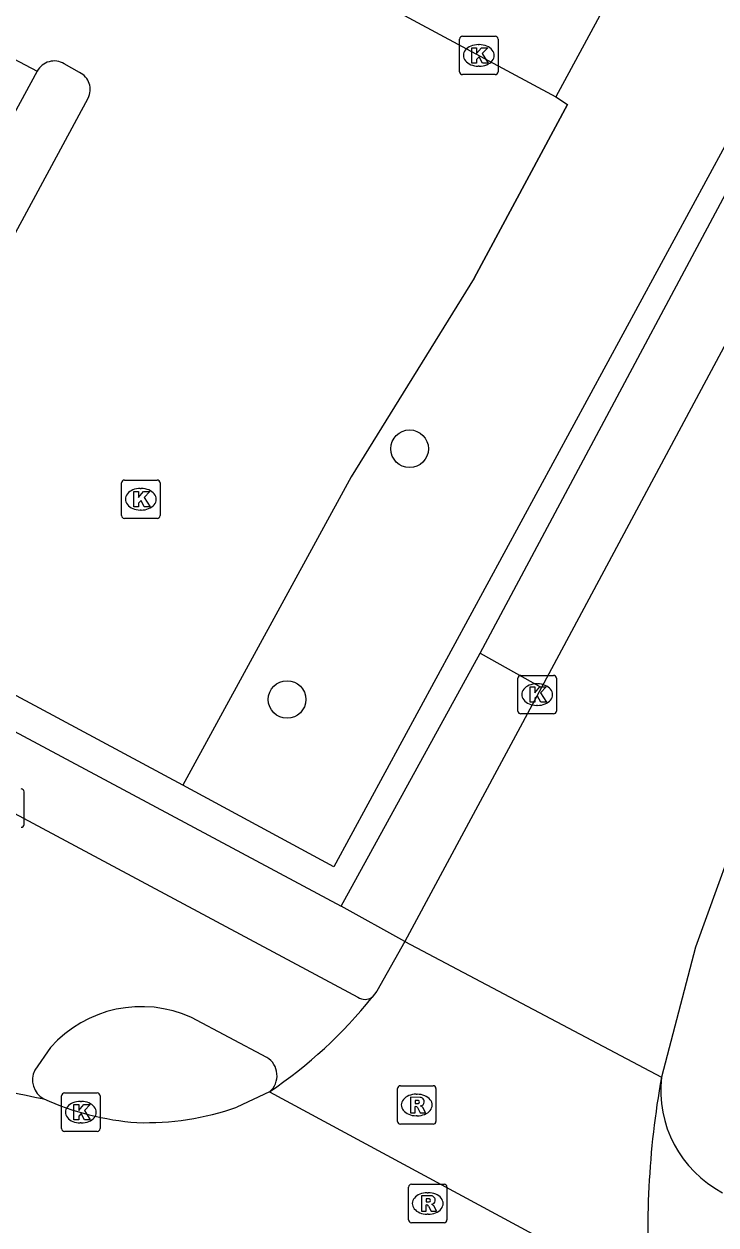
# Model space of a CAD drawing. Extents: x 159489 to 160304, y 383826 to 384530.
# Drawn here: x 159906.1 to 159924.1, y 383949.06 to 383980.29 of the extents above; entities that cross this region are included whole.
import ezdxf

# ---------------------------------------------------------------- set-up
doc = ezdxf.new("R2010")
doc.units = 0
for name, color, linetype in [('IMGEO_Boom', 7, 'Continuous'), ('IMGEO_Fietspad_gesloten', 7, 'Continuous'), ('IMGEO_Groenvoorziening', 7, 'Continuous'), ('IMGEO_Hek', 7, 'Continuous'), ('IMGEO_Kolk', 7, 'Continuous'), ('IMGEO_Parkeervlak_open', 7, 'Continuous'), ('IMGEO_Rijbaan_lokaal_gesloten', 7, 'Continuous'), ('IMGEO_Rijbaan_lokaal_open', 7, 'Continuous'), ('IMGEO_Rioolput', 7, 'Continuous'), ('IMGEO_Voetpad_open', 7, 'Continuous')]:
    doc.layers.add(name, color=color, linetype=linetype)

msp = doc.modelspace()

# ---------------------------------------------------------------- linework, layer by layer
at = {"layer": 'IMGEO_Boom'}
for centre in [(159916.132, 383969.248), (159912.945, 383962.728)]:
    msp.add_circle(centre, 0.489, dxfattribs=at)
at = {"layer": 'IMGEO_Fietspad_gesloten'}
for points in [[(159810.974, 384011.376), (159812.526, 384010.519), (159814.236, 384009.579), (159815.453, 384008.909), (159820.478, 384006.14), (159827.511, 384001.747), (159829.267, 384000.762), (159914.789, 383954.987)], [(159912.416, 383953.421), (159910.46, 383954.457)], [(159906.793, 383953.679), (159906.385, 383953.088)]]:
    msp.add_lwpolyline(points, dxfattribs=at)
for centre, radius, start, end in [((159914.975, 383955.257), 0.328, 235.3951, 303.6708), ((159909.154, 383951.582), 3.158, 65.5734, 138.3833), ((159912.133, 383952.947), 0.552, 310.5598, 59.1693), ((159906.881, 383952.835), 0.557, 152.9437, 241.5974), ((159925.689, 383952.572), 3.025, 173.6958, 242.0146)]:
    msp.add_arc(centre, radius, start, end, dxfattribs=at)
at = {"layer": 'IMGEO_Groenvoorziening'}
msp.add_lwpolyline([(159922.762, 383983.587), (159923.422, 383983.268), (159922.699, 383982), (159926.104, 383980.377), (159914.162, 383958.38), (159910.232, 383960.503)], dxfattribs=at)
at = {"layer": 'IMGEO_Hek'}
msp.add_lwpolyline([(159917.813, 383973.681), (159920.243, 383978.197)], dxfattribs=at)
at = {"layer": 'IMGEO_Kolk'}
for p, q in [((159917.432, 383979.05), (159917.432, 383979.902)), ((159917.507, 383979.976), (159918.359, 383979.976)), ((159918.433, 383979.902), (159918.433, 383979.05)), ((159917.92, 383979.756), (159917.945, 383979.756)), ((159917.943, 383979.196), (159917.918, 383979.196)), ((159918.359, 383978.976), (159917.507, 383978.976)), ((159908.639, 383967.508), (159908.639, 383968.36)), ((159908.714, 383968.434), (159909.566, 383968.434)), ((159909.64, 383968.36), (159909.64, 383967.508)), ((159909.127, 383968.214), (159909.152, 383968.214)), ((159909.15, 383967.654), (159909.125, 383967.654)), ((159909.566, 383967.434), (159908.714, 383967.434)), ((159918.949, 383962.428), (159918.949, 383963.28)), ((159919.024, 383963.354), (159919.876, 383963.354)), ((159919.95, 383963.28), (159919.95, 383962.428)), ((159919.437, 383963.134), (159919.462, 383963.134)), ((159919.876, 383962.354), (159919.024, 383962.354)), ((159919.46, 383962.574), (159919.435, 383962.574)), ((159906.102, 383960.33), (159906.102, 383959.478)), ((159907.081, 383951.569), (159907.081, 383952.421)), ((159907.156, 383952.495), (159908.008, 383952.495)), ((159908.082, 383952.421), (159908.082, 383951.569)), ((159907.569, 383952.275), (159907.594, 383952.275)), ((159907.592, 383951.715), (159907.567, 383951.715)), ((159908.008, 383951.495), (159907.156, 383951.495))]:
    msp.add_line(p, q, dxfattribs=at)
for points in [[(159917.432, 383979.05), (159917.432, 383979.902)], [(159917.507, 383979.976), (159918.359, 383979.976)], [(159918.433, 383979.902), (159918.433, 383979.05)], [(159917.753, 383979.676), (159917.876, 383979.676), (159917.876, 383979.525), (159918.006, 383979.676), (159918.17, 383979.676), (159918.024, 383979.525), (159918.177, 383979.276), (159918.025, 383979.276), (159917.94, 383979.44), (159917.876, 383979.373), (159917.876, 383979.276), (159917.753, 383979.276), (159917.753, 383979.676)], [(159918.359, 383978.976), (159917.507, 383978.976)], [(159908.639, 383967.508), (159908.639, 383968.36)], [(159908.714, 383968.434), (159909.566, 383968.434)], [(159909.64, 383968.36), (159909.64, 383967.508)], [(159908.96, 383968.134), (159909.083, 383968.134), (159909.083, 383967.983), (159909.213, 383968.134), (159909.377, 383968.134), (159909.231, 383967.983), (159909.384, 383967.734), (159909.232, 383967.734), (159909.147, 383967.898), (159909.083, 383967.831), (159909.083, 383967.734), (159908.96, 383967.734), (159908.96, 383968.134)], [(159909.566, 383967.434), (159908.714, 383967.434)], [(159918.949, 383962.428), (159918.949, 383963.28)], [(159919.024, 383963.354), (159919.876, 383963.354)], [(159919.95, 383963.28), (159919.95, 383962.428)], [(159919.27, 383963.054), (159919.393, 383963.054), (159919.393, 383962.903), (159919.523, 383963.054), (159919.687, 383963.054), (159919.541, 383962.903), (159919.694, 383962.654), (159919.542, 383962.654), (159919.457, 383962.818), (159919.393, 383962.751), (159919.393, 383962.654), (159919.27, 383962.654), (159919.27, 383963.054)], [(159919.876, 383962.354), (159919.024, 383962.354)], [(159906.102, 383960.33), (159906.102, 383959.478)], [(159907.081, 383951.569), (159907.081, 383952.421)], [(159907.156, 383952.495), (159908.008, 383952.495)], [(159908.082, 383952.421), (159908.082, 383951.569)], [(159907.402, 383952.195), (159907.525, 383952.195), (159907.525, 383952.044), (159907.655, 383952.195), (159907.819, 383952.195), (159907.673, 383952.044), (159907.826, 383951.795), (159907.674, 383951.795), (159907.589, 383951.959), (159907.525, 383951.892), (159907.525, 383951.795), (159907.402, 383951.795), (159907.402, 383952.195)], [(159908.008, 383951.495), (159907.156, 383951.495)]]:
    msp.add_lwpolyline(points, dxfattribs=at)
for centre, start, end in [((159917.509, 383979.9), 91.552, 178.448), ((159917.509, 383979.9), 91.552, 178.448), ((159918.357, 383979.9), 1.552, 88.448), ((159918.357, 383979.9), 1.552, 88.448), ((159917.509, 383979.052), 181.552, 268.448), ((159917.509, 383979.052), 181.552, 268.448), ((159918.357, 383979.052), 271.552, 358.448), ((159918.357, 383979.052), 271.552, 358.448), ((159908.716, 383968.358), 91.552, 178.448), ((159908.716, 383968.358), 91.552, 178.448), ((159909.564, 383968.358), 1.552, 88.448), ((159909.564, 383968.358), 1.552, 88.448), ((159908.716, 383967.51), 181.552, 268.448), ((159908.716, 383967.51), 181.552, 268.448), ((159909.564, 383967.51), 271.552, 358.448), ((159909.564, 383967.51), 271.552, 358.448), ((159919.026, 383963.278), 91.552, 178.448), ((159919.026, 383963.278), 91.552, 178.448), ((159919.874, 383963.278), 1.552, 88.448), ((159919.874, 383963.278), 1.552, 88.448), ((159919.026, 383962.43), 181.552, 268.448), ((159919.026, 383962.43), 181.552, 268.448), ((159919.874, 383962.43), 271.552, 358.448), ((159919.874, 383962.43), 271.552, 358.448), ((159906.026, 383960.328), 1.552, 88.448), ((159906.026, 383960.328), 1.552, 88.448), ((159906.026, 383959.48), 271.552, 358.448), ((159906.026, 383959.48), 271.552, 358.448), ((159907.158, 383952.419), 91.552, 178.448), ((159907.158, 383952.419), 91.552, 178.448), ((159908.006, 383952.419), 1.552, 88.448), ((159908.006, 383952.419), 1.552, 88.448), ((159907.158, 383951.571), 181.552, 268.448), ((159907.158, 383951.571), 181.552, 268.448), ((159908.006, 383951.571), 271.552, 358.448), ((159908.006, 383951.571), 271.552, 358.448)]:
    msp.add_arc(centre, 0.0765, start, end, dxfattribs=at)
for centre, major_axis, ratio, start_param, end_param in [((159917.919, 383979.476), (-0.387, 0.002), 0.722429, 4.712389, 7.853982), ((159917.944, 383979.476), (-0.39, 0.002), 0.717154, 1.570796, 4.712389), ((159909.126, 383967.934), (-0.387, 0.002), 0.722429, 4.712389, 7.853982), ((159909.151, 383967.934), (-0.39, 0.002), 0.717154, 1.570796, 4.712389), ((159919.436, 383962.854), (-0.387, 0.002), 0.722429, 4.712389, 7.853982), ((159919.461, 383962.854), (-0.39, 0.002), 0.717154, 1.570796, 4.712389), ((159907.568, 383951.995), (-0.387, 0.002), 0.722429, 4.712389, 7.853982), ((159907.593, 383951.995), (-0.39, 0.002), 0.717154, 1.570796, 4.712389)]:
    msp.add_ellipse(centre, major_axis=major_axis, ratio=ratio, start_param=start_param, end_param=end_param, dxfattribs=at)
at = {"layer": 'IMGEO_Parkeervlak_open'}
for points in [[(159921.133, 383980.608), (159919.935, 383978.4)], [(159906.443, 383979.069), (159903.894, 383974.382), (159901.88, 383970.695)]]:
    msp.add_lwpolyline(points, dxfattribs=at)
at = {"layer": 'IMGEO_Rijbaan_lokaal_gesloten'}
for points in [[(159928.455, 383979.636), (159919.559, 383963.042)], [(159930.308, 383970.078), (159924.969, 383960.132), (159923.566, 383956.288), (159922.683, 383952.904)], [(159919.559, 383963.042), (159916.006, 383956.435)], [(159916.006, 383956.435), (159915.282, 383955.142), (159915.157, 383954.984)], [(159916.006, 383956.435), (159922.683, 383952.904)], [(159912.492, 383952.528), (159911.641, 383952.126)], [(159912.492, 383952.528), (159922.395, 383947.18)]]:
    msp.add_lwpolyline(points, dxfattribs=at)
for centre, radius, start, end in [((159905.787, 383962.477), 11.997, 303.9758, 321.35), ((159912.134, 383980.824), 29.009, 251.6897, 259.0335), ((159944.829, 383948.921), 22.501, 169.8029, 184.4364), ((159909.561, 383958.829), 7.121, 245.5747, 265.7741), ((159909.252, 383959.022), 7.299, 268.3068, 289.1095)]:
    msp.add_arc(centre, radius, start, end, dxfattribs=at)
at = {"layer": 'IMGEO_Rijbaan_lokaal_open'}
for points in [[(159875.904, 384002.74), (159875.621, 384002.213), (159919.935, 383978.4)], [(159872.835, 383996.806), (159906.443, 383979.069)], [(159910.232, 383960.503), (159906.502, 383962.5), (159847.363, 383994.162)], [(159907.549, 383979.033), (159907.148, 383979.26)], [(159903.257, 383970.02), (159905.222, 383973.655), (159907.771, 383978.365)], [(159919.935, 383978.4), (159920.243, 383978.197), (159917.813, 383973.681), (159914.616, 383968.515), (159910.232, 383960.503)]]:
    msp.add_lwpolyline(points, dxfattribs=at)
for centre, radius, start, end in [((159906.889, 383978.821), 0.51, 59.451, 150.8666), ((159907.328, 383978.589), 0.496, 333.2095, 63.5574)]:
    msp.add_arc(centre, radius, start, end, dxfattribs=at)
at = {"layer": 'IMGEO_Rioolput'}
for p, q in [((159915.892, 383952.683), (159916.744, 383952.683)), ((159915.817, 383951.757), (159915.817, 383952.609)), ((159916.305, 383952.463), (159916.33, 383952.463)), ((159916.818, 383952.609), (159916.818, 383951.757)), ((159916.744, 383951.683), (159915.892, 383951.683)), ((159916.328, 383951.903), (159916.303, 383951.903)), ((159916.178, 383950.123), (159917.03, 383950.123)), ((159916.103, 383949.197), (159916.103, 383950.049)), ((159916.591, 383949.903), (159916.616, 383949.903)), ((159917.104, 383950.049), (159917.104, 383949.197)), ((159916.614, 383949.343), (159916.589, 383949.343)), ((159917.03, 383949.123), (159916.178, 383949.123))]:
    msp.add_line(p, q, dxfattribs=at)
for points in [[(159915.892, 383952.683), (159916.744, 383952.683)], [(159915.817, 383951.757), (159915.817, 383952.609)], [(159916.406, 383952.381), (159916.154, 383952.383), (159916.154, 383951.983)], [(159916.332, 383952.302), (159916.278, 383952.302), (159916.278, 383952.221)], [(159916.818, 383952.609), (159916.818, 383951.757)], [(159916.154, 383951.983), (159916.278, 383951.983), (159916.278, 383952.145), (159916.289, 383952.145)], [(159916.278, 383952.221), (159916.33, 383952.221)], [(159916.336, 383952.116), (159916.407, 383951.983), (159916.547, 383951.983), (159916.482, 383952.109)], [(159916.744, 383951.683), (159915.892, 383951.683)], [(159916.178, 383950.123), (159917.03, 383950.123)], [(159916.103, 383949.197), (159916.103, 383950.049)], [(159916.692, 383949.821), (159916.44, 383949.823), (159916.44, 383949.423)], [(159917.104, 383950.049), (159917.104, 383949.197)], [(159916.44, 383949.423), (159916.564, 383949.423), (159916.564, 383949.585), (159916.575, 383949.585)], [(159916.618, 383949.742), (159916.564, 383949.742), (159916.564, 383949.661)], [(159916.564, 383949.661), (159916.616, 383949.661)], [(159916.622, 383949.556), (159916.693, 383949.423), (159916.833, 383949.423), (159916.768, 383949.549)], [(159917.03, 383949.123), (159916.178, 383949.123)]]:
    msp.add_lwpolyline(points, dxfattribs=at)
for centre, radius, start, end in [((159915.894, 383952.607), 0.0765, 91.552, 178.448), ((159915.894, 383952.607), 0.0765, 91.552, 178.448), ((159916.742, 383952.607), 0.0765, 1.552, 88.448), ((159916.742, 383952.607), 0.0765, 1.552, 88.448), ((159916.338, 383952.206), 0.0964, 77.0061, 93.1865), ((159916.352, 383952.263), 0.0378, 276.6634, 79.6772), ((159916.405, 383952.271), 0.109, 350.3612, 89.416), ((159916.288, 383952.092), 0.0533, 26.0293, 88.6989), ((159916.314, 383952.41), 0.19, 274.7715, 282.9687), ((159916.403, 383952.271), 0.112, 277.5842, 350.9817), ((159916.387, 383952.056), 0.108, 29.5134, 73.7905), ((159915.894, 383951.759), 0.0765, 181.552, 268.448), ((159915.894, 383951.759), 0.0765, 181.552, 268.448), ((159916.742, 383951.759), 0.0765, 271.552, 358.448), ((159916.742, 383951.759), 0.0765, 271.552, 358.448), ((159916.18, 383950.047), 0.0765, 91.552, 178.448), ((159916.18, 383950.047), 0.0765, 91.552, 178.448), ((159917.028, 383950.047), 0.0765, 1.552, 88.448), ((159917.028, 383950.047), 0.0765, 1.552, 88.448), ((159916.691, 383949.711), 0.109, 350.3612, 89.416), ((159916.574, 383949.532), 0.0533, 26.0293, 88.6989), ((159916.6, 383949.85), 0.19, 274.7715, 282.9687), ((159916.624, 383949.646), 0.0964, 77.0061, 93.1865), ((159916.638, 383949.703), 0.0378, 276.6634, 79.6772), ((159916.689, 383949.711), 0.112, 277.5842, 350.9817), ((159916.673, 383949.496), 0.108, 29.5134, 73.7905), ((159916.18, 383949.199), 0.0765, 181.552, 268.448), ((159916.18, 383949.199), 0.0765, 181.552, 268.448), ((159917.028, 383949.199), 0.0765, 271.552, 358.448), ((159917.028, 383949.199), 0.0765, 271.552, 358.448)]:
    msp.add_arc(centre, radius, start, end, dxfattribs=at)
for centre, major_axis, ratio, start_param, end_param in [((159916.304, 383952.183), (-0.387, 0.002), 0.722429, 4.712389, 7.853982), ((159916.329, 383952.183), (-0.39, 0.002), 0.717154, 1.570796, 4.712389), ((159916.59, 383949.623), (-0.387, 0.002), 0.722429, 4.712389, 7.853982), ((159916.615, 383949.623), (-0.39, 0.002), 0.717154, 1.570796, 4.712389)]:
    msp.add_ellipse(centre, major_axis=major_axis, ratio=ratio, start_param=start_param, end_param=end_param, dxfattribs=at)
at = {"layer": 'IMGEO_Voetpad_open'}
for points in [[(159833.449, 384000.644), (159914.348, 383957.355)], [(159917.967, 383963.931), (159926.977, 383980.784), (159923.758, 383982.469), (159924.418, 383983.659), (159923.163, 383984.322)], [(159914.348, 383957.355), (159917.967, 383963.931)], [(159917.967, 383963.931), (159919.559, 383963.042)], [(159916.006, 383956.435), (159914.348, 383957.355)]]:
    msp.add_lwpolyline(points, dxfattribs=at)

doc.saveas('drawing.dxf')
